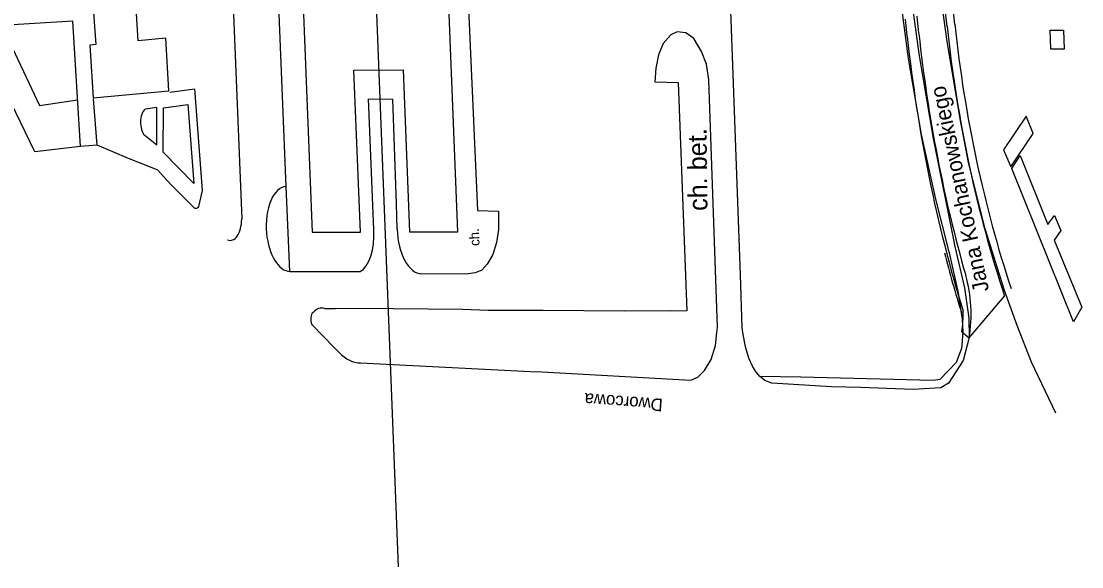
# Model space of a CAD drawing. Extents: x 6541740 to 6566395, y 5525066 to 5530361.
# Drawn here: x 6554100.6 to 6554168.1, y 5525258.3 to 5525293.1 of the extents above; entities that cross this region are included whole.
import ezdxf

# ---------------------------------------------------------------- set-up
doc = ezdxf.new("R2010")
doc.units = 0
for name, color, linetype in [('ps_wymiarowanie', 7, 'Continuous'), ('TOR_PS_OPIS_T-numeracja torow i rozjazdow', 7, 'Continuous'), ('TOR_PS_OPIS_T-symbole geometrii', 7, 'Continuous'), ('TOR_PS_T-wypelnienia', 7, 'Continuous')]:
    doc.layers.add(name, color=color, linetype=linetype)

msp = doc.modelspace()

# ---------------------------------------------------------------- linework, layer by layer
at = {"layer": 'ps_wymiarowanie'}
for p, q in [((6554118.213, 5525301.919), (6554119.113, 5525279.623)), ((6554128.376, 5525279.641), (6554127.482, 5525301.935)), ((6554105.128, 5525294.495), (6554105.341, 5525291.567)), ((6554108.043, 5525291.806), (6554107.864, 5525294.694)), ((6554109.788, 5525291.977), (6554108.043, 5525291.806)), ((6554109.993, 5525288.627), (6554109.788, 5525291.977)), ((6554105.341, 5525291.567), (6554104.955, 5525291.54)), ((6554104.955, 5525291.54), (6554105.162, 5525288.181)), ((6554121.759, 5525289.943), (6554124.898, 5525289.952)), ((6554122.176, 5525279.615), (6554121.759, 5525289.943)), ((6554124.898, 5525289.952), (6554125.31, 5525279.636)), ((6554105.162, 5525288.181), (6554109.993, 5525288.627)), ((6554164.553, 5525287.001), (6554163.103, 5525284.872)), ((6554164.997, 5525285.901), (6554164.553, 5525287.001)), ((6554163.567, 5525283.775), (6554164.997, 5525285.901)), ((6554163.103, 5525284.872), (6554163.567, 5525283.775)), ((6554119.113, 5525279.623), (6554122.176, 5525279.615)), ((6554125.31, 5525279.636), (6554128.376, 5525279.641))]:
    msp.add_line(p, q, dxfattribs=at)
for points in [[(6554166.921, 5525292.482), (6554166.967, 5525291.271), (6554166.126, 5525291.279), (6554166.08, 5525292.49)], [(6554163.633, 5525283.689), (6554164.171, 5525284.501), (6554165.93, 5525280.12), (6554166.363, 5525280.693), (6554166.758, 5525279.729), (6554166.343, 5525279.121), (6554168.091, 5525274.855), (6554167.553, 5525273.921)]]:
    msp.add_lwpolyline(points, close=True, dxfattribs=at)
at = {"layer": 'TOR_PS_OPIS_T-numeracja torow i rozjazdow'}
msp.add_lwpolyline([(6554122.736, 5525305.488), (6554124.576, 5525258.32)], dxfattribs=at)
at = {"layer": 'TOR_PS_OPIS_T-symbole geometrii'}
for p, q in [((6554156.981, 5525292.11), (6554156.87, 5525293.19)), ((6554157.719, 5525292.289), (6554157.608, 5525293.368)), ((6554160.927, 5525272.906), (6554163.179, 5525275.546)), ((6554160.448, 5525273.274), (6554160.927, 5525272.906))]:
    msp.add_line(p, q, dxfattribs=at)
for points in [[(6554159.515, 5525292.724), (6554159.406, 5525293.786), (6554159.309, 5525294.835), (6554159.221, 5525295.89), (6554159.14, 5525296.951), (6554159.066, 5525298.018), (6554158.996, 5525299.089), (6554158.931, 5525300.165), (6554158.868, 5525301.245), (6554158.806, 5525302.33)], [(6554160.007, 5525292.843), (6554159.899, 5525293.895), (6554159.804, 5525294.927), (6554159.717, 5525295.966), (6554159.637, 5525297.014), (6554159.563, 5525298.069), (6554159.495, 5525299.132), (6554159.43, 5525300.202), (6554159.367, 5525301.279), (6554159.305, 5525302.363)]]:
    msp.add_lwpolyline(points, dxfattribs=at)
for centre, major_axis, start_param, end_param in [((6554183.168, 5525298.984), (-2.557, 47.148), 1.675847, 2.063174), ((6554183.168, 5525298.984), (-2.504, 46.169), 1.675847, 2.063174), ((6554183.168, 5525298.984), (-2.83, 52.188), 1.675847, 2.029086), ((6554183.168, 5525298.984), (-2.751, 50.72), 1.675847, 1.993906), ((6554183.168, 5525298.984), (-2.844, 52.432), 1.948174, 2.029086), ((6554158.534, 5525274.746), (-0.265, 4.893), 4.299474, 5.135499), ((6554158.534, 5525274.746), (-0.212, 3.915), 4.299474, 4.647449)]:
    msp.add_ellipse(centre, major_axis=major_axis, ratio=0.510219, start_param=start_param, end_param=end_param, dxfattribs=at)
at = {"layer": 'TOR_PS_T-wypelnienia'}
for p, q in [((6554117.453, 5525282.543), (6554116.677, 5525301.917)), ((6554113.845, 5525299.569), (6554114.626, 5525280.46)), ((6554156.444, 5525295.162), (6554157.051, 5525290.685)), ((6554157.141, 5525295.313), (6554157.728, 5525290.98)), ((6554159.193, 5525294.054), (6554159.504, 5525291.757)), ((6554159.504, 5525291.757), (6554160.399, 5525286.481)), ((6554157.051, 5525290.685), (6554157.872, 5525285.844)), ((6554157.728, 5525290.98), (6554158.641, 5525285.593)), ((6554160.886, 5525284.052), (6554160.383, 5525286.638)), ((6554157.872, 5525285.844), (6554158.775, 5525281.731)), ((6554158.641, 5525285.593), (6554160.017, 5525278.702)), ((6554161.945, 5525279.83), (6554160.886, 5525284.052)), ((6554117.684, 5525277.12), (6554117.453, 5525282.543)), ((6554158.775, 5525281.731), (6554159.617, 5525278.454)), ((6554163.182, 5525275.909), (6554161.945, 5525279.83)), ((6554159.679, 5525278.309), (6554159.617, 5525278.454)), ((6554160.251, 5525275.767), (6554159.679, 5525278.309)), ((6554160.017, 5525278.702), (6554160.627, 5525276.081)), ((6554117.684, 5525277.12), (6554118.054, 5525277.124)), ((6554118.054, 5525277.124), (6554122.154, 5525277.115)), ((6554160.502, 5525274.067), (6554160.251, 5525275.767)), ((6554160.627, 5525276.081), (6554160.912, 5525274.159)), ((6554163.974, 5525273.674), (6554163.182, 5525275.909)), ((6554119.903, 5525274.76), (6554120.594, 5525274.757)), ((6554133.8, 5525274.647), (6554133.648, 5525274.647)), ((6554138.979, 5525274.598), (6554133.8, 5525274.647)), ((6554141.928, 5525274.61), (6554138.979, 5525274.598)), ((6554160.912, 5525274.159), (6554160.931, 5525272.913)), ((6554120.528, 5525272.27), (6554119.079, 5525273.752)), ((6554160.537, 5525273.27), (6554160.502, 5525274.067)), ((6554164.899, 5525271.345), (6554163.974, 5525273.674)), ((6554144.782, 5525272.417), (6554144.87, 5525273.243)), ((6554146.679, 5525272.333), (6554146.528, 5525273.235)), ((6554160.476, 5525272.431), (6554160.537, 5525273.27)), ((6554160.931, 5525272.913), (6554160.543, 5525271.465)), ((6554120.528, 5525272.27), (6554120.807, 5525271.984)), ((6554144.511, 5525271.527), (6554144.782, 5525272.417)), ((6554146.906, 5525271.613), (6554146.679, 5525272.333)), ((6554160.109, 5525271.353), (6554160.447, 5525272.232)), ((6554160.447, 5525272.232), (6554160.476, 5525272.431)), ((6554144.079, 5525270.811), (6554144.511, 5525271.527)), ((6554147.143, 5525271.091), (6554146.906, 5525271.613)), ((6554160.543, 5525271.465), (6554159.601, 5525270.005)), ((6554122.188, 5525271.301), (6554132.999, 5525270.757)), ((6554143.663, 5525270.399), (6554144.079, 5525270.811)), ((6554147.326, 5525270.778), (6554147.143, 5525271.091)), ((6554147.586, 5525270.465), (6554147.326, 5525270.778)), ((6554159.069, 5525270.262), (6554160.109, 5525271.353)), ((6554166.44, 5525268.092), (6554164.899, 5525271.345)), ((6554132.999, 5525270.757), (6554133.733, 5525270.727)), ((6554133.733, 5525270.727), (6554143.207, 5525270.205)), ((6554143.207, 5525270.205), (6554143.663, 5525270.399)), ((6554147.915, 5525270.175), (6554147.586, 5525270.465)), ((6554148.366, 5525270.003), (6554147.915, 5525270.175)), ((6554158.636, 5525270.194), (6554159.069, 5525270.262)), ((6554152.152, 5525269.785), (6554148.366, 5525270.003)), ((6554154.017, 5525269.737), (6554152.152, 5525269.785)), ((6554157.368, 5525269.602), (6554154.017, 5525269.737)), ((6554159.117, 5525269.722), (6554157.368, 5525269.602)), ((6554159.601, 5525270.005), (6554159.117, 5525269.722))]:
    msp.add_line(p, q, dxfattribs=at)
for points in [[(6554146.528, 5525273.235), (6554146.476, 5525273.549), (6554146.359, 5525276.908), (6554145.576, 5525298.379), (6554141.959, 5525298.598)], [(6554128.864, 5525298.157), (6554129.625, 5525281.001), (6554130.961, 5525280.96), (6554130.968, 5525279.803), (6554130.832, 5525278.971), (6554130.598, 5525278.213), (6554130.251, 5525277.589), (6554129.903, 5525277.212), (6554129.488, 5525277.037), (6554128.886, 5525276.956), (6554126.06, 5525276.964)], [(6554104.368, 5525285.071), (6554103.884, 5525293.049), (6554099.362, 5525292.783), (6554101.754, 5525287.687), (6554104.173, 5525288.047)], [(6554144.87, 5525273.243), (6554144.906, 5525273.582), (6554144.346, 5525289.331), (6554144.213, 5525290.321), (6554143.883, 5525291.133), (6554143.39, 5525291.954), (6554142.885, 5525292.311), (6554142.345, 5525292.378), (6554141.938, 5525292.187), (6554141.451, 5525291.629), (6554141.156, 5525290.919), (6554140.973, 5525290.07), (6554140.924, 5525289.197), (6554142.405, 5525289.156), (6554142.952, 5525274.614), (6554138.979, 5525274.598), (6554133.8, 5525274.647), (6554130.305, 5525274.639), (6554128.696, 5525274.692), (6554124.259, 5525274.737), (6554120.594, 5525274.757)], [(6554110.042, 5525288.549), (6554111.624, 5525288.749), (6554112.116, 5525282.27), (6554111.865, 5525281.249), (6554111.833, 5525281.2), (6554111.796, 5525281.161), (6554111.753, 5525281.135), (6554111.708, 5525281.125), (6554111.661, 5525281.132), (6554111.616, 5525281.155), (6554111.575, 5525281.191), (6554111.539, 5525281.238), (6554110.136, 5525282.633), (6554109.652, 5525283.172), (6554109.29, 5525283.577), (6554108.828, 5525283.765), (6554107.428, 5525284.317), (6554105.426, 5525285.158), (6554104.368, 5525285.071), (6554101.447, 5525284.733), (6554097.794, 5525292.292), (6554096.35, 5525292.353)], [(6554105.426, 5525285.158), (6554105.186, 5525288.118)], [(6554123.025, 5525279.764), (6554122.703, 5525288.109), (6554124.234, 5525288.1)], [(6554124.512, 5525279.821), (6554124.469, 5525281.439), (6554124.234, 5525288.1)], [(6554147.586, 5525270.465), (6554150.215, 5525270.419), (6554158.636, 5525270.194)]]:
    msp.add_lwpolyline(points, dxfattribs=at)
for points in [[(6554109.621, 5525284.728), (6554109.644, 5525287.534), (6554111.203, 5525287.754), (6554111.576, 5525282.733)], [(6554109.229, 5525285.185), (6554109.218, 5525287.563), (6554108.508, 5525287.465), (6554108.45, 5525287.428), (6554108.395, 5525287.375), (6554108.343, 5525287.305), (6554108.296, 5525287.219), (6554108.257, 5525287.121), (6554108.227, 5525287.013), (6554108.204, 5525286.899), (6554108.191, 5525286.782), (6554108.186, 5525286.662), (6554108.189, 5525286.537), (6554108.202, 5525286.409), (6554108.223, 5525286.284), (6554108.253, 5525286.165), (6554108.291, 5525286.055), (6554108.335, 5525285.957), (6554108.383, 5525285.872)]]:
    msp.add_lwpolyline(points, close=True, dxfattribs=at)
for centre, major_axis, ratio, start_param, end_param in [((6554117.603, 5525279.777), (-0.15, 2.766), 0.510219, 6.283155, 7.906018), ((6554113.834, 5525280.646), (-0.084, 1.545), 0.510219, 2.88714, 4.564082), ((6554117.597, 5525279.896), (-0.151, 2.776), 0.510219, 1.66578, 3.09665), ((6554121.715, 5525279.608), (-0.14, 2.578), 0.510219, 3.373832, 4.745071), ((6554125.973, 5525279.819), (0.155, -2.854), 0.510361, 4.684077, 6.236295), ((6554119.788, 5525272.675), (-0.115, 2.12), 0.510219, 6.071497, 6.781516), ((6554119.267, 5525274.045), (-0.026, 0.489), 0.510219, 0.291855, 2.187882), ((6554121.954, 5525276.607), (-0.288, 5.304), 0.510219, 2.600625, 3.121804)]:
    msp.add_ellipse(centre, major_axis=major_axis, ratio=ratio, start_param=start_param, end_param=end_param, dxfattribs=at)

# ---------------------------------------------------------------- texts
for s, height, rotation, p in [('Jana Kochanowskiego', 1, 102.09697, (6554162.195, 5525275.924)), ('ch. bet.', 1.2, 90.69912, (6554144.27, 5525280.984)), ('ch.', 0.6271, 92.25141, (6554129.764, 5525278.76)), ('Dworcowa', 0.8, 175.76032, (6554141.449, 5525269.009))]:
    msp.add_text(s, height=height, rotation=rotation, dxfattribs=at).set_placement(p)

doc.saveas('drawing.dxf')
